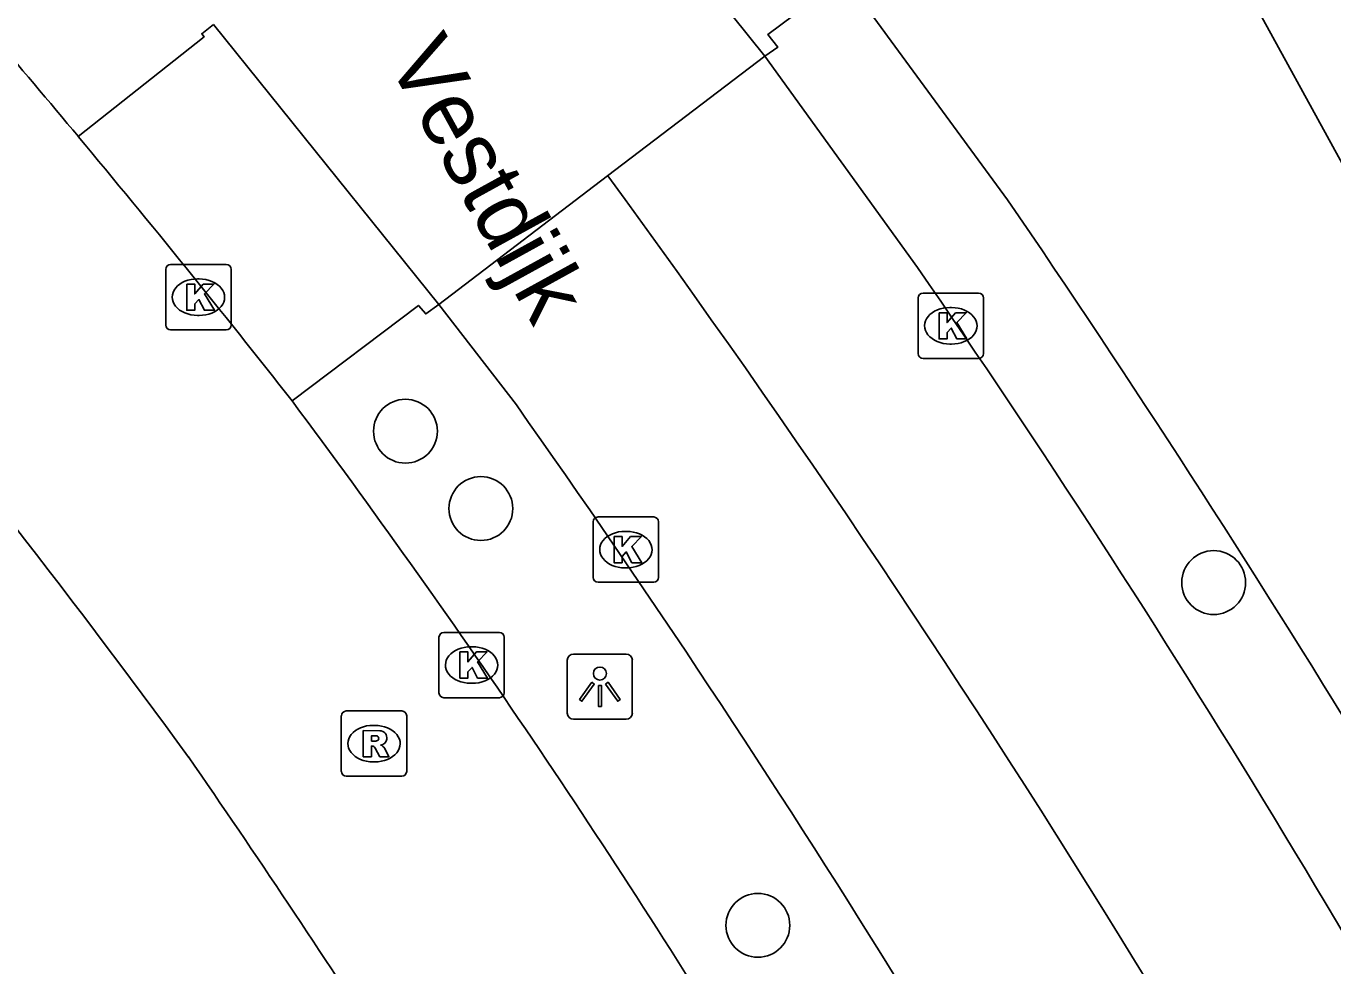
# Model space of a CAD drawing. Extents: x 161087 to 161922, y 382574 to 383873.
# Drawn here: x 161472.93 to 161492.94, y 383450.69 to 383465.08 of the extents above; entities that cross this region are included whole.
import ezdxf

# ---------------------------------------------------------------- set-up
doc = ezdxf.new("R2010")
doc.units = 0
for name, color, linetype in [('IMGEO_Berm_open', 7, 'Continuous'), ('IMGEO_Boom', 7, 'Continuous'), ('IMGEO_Fietspad_gesloten', 7, 'Continuous'), ('IMGEO_Kolk', 7, 'Continuous'), ('IMGEO_Lichtpunt', 7, 'Continuous'), ('IMGEO_Openbare_ruimte_label', 7, 'Continuous'), ('IMGEO_OVBaan_gesloten', 7, 'Continuous'), ('IMGEO_Pand', 7, 'Continuous'), ('IMGEO_Rijbaan_lokaal_gesloten', 7, 'Continuous'), ('IMGEO_Rijbaan_lokaal_open', 7, 'Continuous'), ('IMGEO_Rioolput', 7, 'Continuous'), ('IMGEO_Voetpad_open', 7, 'Continuous')]:
    doc.layers.add(name, color=color, linetype=linetype)

msp = doc.modelspace()

# ---------------------------------------------------------------- linework, layer by layer
at = {"layer": 'IMGEO_Berm_open'}
for points in [[(161475.795, 383465.109), (161475.616, 383464.966), (161475.651, 383464.922), (161473.726, 383463.391)], [(161477, 383459.341), (161478.936, 383460.806), (161479.046, 383460.676), (161479.245, 383460.82)]]:
    msp.add_lwpolyline(points, dxfattribs=at)
at = {"layer": 'IMGEO_Boom'}
for centre in [(161478.736, 383458.878), (161479.891, 383457.693), (161491.115, 383456.559), (161484.134, 383451.308)]:
    msp.add_circle(centre, 0.489, dxfattribs=at)
at = {"layer": 'IMGEO_Fietspad_gesloten'}
for centre, radius, start, end in [((161369.136, 383376.567), 131.427, 36.03723, 44.36355), ((161340.317, 383352.147), 173.705, 39.82322, 41.21433), ((161341.408, 383353.078), 172.27, 38.08583, 39.81798), ((161366.738, 383377.116), 137.545, 31.5777, 36.71284), ((161344.03, 383362.953), 159.783, 30.78097, 34.68822)]:
    msp.add_arc(centre, radius, start, end, dxfattribs=at)
at = {"layer": 'IMGEO_Kolk'}
for p, q in [((161475.14, 383461.431), (161475.992, 383461.431)), ((161475.065, 383460.505), (161475.065, 383461.357)), ((161475.553, 383461.211), (161475.578, 383461.211)), ((161476.066, 383461.357), (161476.066, 383460.505)), ((161486.663, 383460.993), (161487.515, 383460.993)), ((161486.588, 383460.067), (161486.588, 383460.919)), ((161487.589, 383460.919), (161487.589, 383460.067)), ((161475.576, 383460.651), (161475.551, 383460.651)), ((161487.076, 383460.773), (161487.101, 383460.773)), ((161475.992, 383460.431), (161475.14, 383460.431)), ((161487.099, 383460.213), (161487.074, 383460.213)), ((161487.515, 383459.993), (161486.663, 383459.993)), ((161481.611, 383456.638), (161481.611, 383457.49)), ((161481.686, 383457.564), (161482.538, 383457.564)), ((161482.612, 383457.49), (161482.612, 383456.638)), ((161482.099, 383457.344), (161482.124, 383457.344)), ((161482.122, 383456.784), (161482.097, 383456.784)), ((161482.538, 383456.564), (161481.686, 383456.564)), ((161479.324, 383455.796), (161480.176, 383455.796)), ((161479.249, 383454.87), (161479.249, 383455.722)), ((161480.25, 383455.722), (161480.25, 383454.87)), ((161479.737, 383455.576), (161479.762, 383455.576)), ((161479.76, 383455.016), (161479.735, 383455.016)), ((161480.176, 383454.796), (161479.324, 383454.796))]:
    msp.add_line(p, q, dxfattribs=at)
for points in [[(161475.14, 383461.431), (161475.992, 383461.431)], [(161475.065, 383460.505), (161475.065, 383461.357)], [(161476.066, 383461.357), (161476.066, 383460.505)], [(161475.386, 383461.131), (161475.509, 383461.131), (161475.509, 383460.98), (161475.639, 383461.131), (161475.803, 383461.131), (161475.657, 383460.98), (161475.81, 383460.731), (161475.658, 383460.731), (161475.573, 383460.895), (161475.509, 383460.828), (161475.509, 383460.731), (161475.386, 383460.731), (161475.386, 383461.131)], [(161486.663, 383460.993), (161487.515, 383460.993)], [(161486.588, 383460.067), (161486.588, 383460.919)], [(161487.589, 383460.919), (161487.589, 383460.067)], [(161486.909, 383460.693), (161487.032, 383460.693), (161487.032, 383460.542), (161487.162, 383460.693), (161487.326, 383460.693), (161487.18, 383460.542), (161487.333, 383460.293), (161487.181, 383460.293), (161487.096, 383460.457), (161487.032, 383460.39), (161487.032, 383460.293), (161486.909, 383460.293), (161486.909, 383460.693)], [(161475.992, 383460.431), (161475.14, 383460.431)], [(161487.515, 383459.993), (161486.663, 383459.993)], [(161481.611, 383456.638), (161481.611, 383457.49)], [(161481.686, 383457.564), (161482.538, 383457.564)], [(161482.612, 383457.49), (161482.612, 383456.638)], [(161481.932, 383457.264), (161482.055, 383457.264), (161482.055, 383457.113), (161482.185, 383457.264), (161482.349, 383457.264), (161482.203, 383457.113), (161482.356, 383456.864), (161482.204, 383456.864), (161482.119, 383457.028), (161482.055, 383456.961), (161482.055, 383456.864), (161481.932, 383456.864), (161481.932, 383457.264)], [(161482.538, 383456.564), (161481.686, 383456.564)], [(161479.324, 383455.796), (161480.176, 383455.796)], [(161479.249, 383454.87), (161479.249, 383455.722)], [(161480.25, 383455.722), (161480.25, 383454.87)], [(161479.57, 383455.496), (161479.693, 383455.496), (161479.693, 383455.345), (161479.823, 383455.496), (161479.987, 383455.496), (161479.841, 383455.345), (161479.994, 383455.096), (161479.842, 383455.096), (161479.757, 383455.26), (161479.693, 383455.193), (161479.693, 383455.096), (161479.57, 383455.096), (161479.57, 383455.496)], [(161480.176, 383454.796), (161479.324, 383454.796)]]:
    msp.add_lwpolyline(points, dxfattribs=at)
for centre, start, end in [((161475.142, 383461.355), 91.552, 178.448), ((161475.142, 383461.355), 91.552, 178.448), ((161475.99, 383461.355), 1.552, 88.448), ((161475.99, 383461.355), 1.552, 88.448), ((161486.665, 383460.917), 91.552, 178.448), ((161486.665, 383460.917), 91.552, 178.448), ((161487.513, 383460.917), 1.552, 88.448), ((161487.513, 383460.917), 1.552, 88.448), ((161475.142, 383460.507), 181.552, 268.448), ((161475.142, 383460.507), 181.552, 268.448), ((161475.99, 383460.507), 271.552, 358.448), ((161475.99, 383460.507), 271.552, 358.448), ((161486.665, 383460.069), 181.552, 268.448), ((161486.665, 383460.069), 181.552, 268.448), ((161487.513, 383460.069), 271.552, 358.448), ((161487.513, 383460.069), 271.552, 358.448), ((161481.688, 383457.488), 91.552, 178.448), ((161481.688, 383457.488), 91.552, 178.448), ((161482.536, 383457.488), 1.552, 88.448), ((161482.536, 383457.488), 1.552, 88.448), ((161481.688, 383456.64), 181.552, 268.448), ((161481.688, 383456.64), 181.552, 268.448), ((161482.536, 383456.64), 271.552, 358.448), ((161482.536, 383456.64), 271.552, 358.448), ((161479.326, 383455.72), 91.552, 178.448), ((161479.326, 383455.72), 91.552, 178.448), ((161480.174, 383455.72), 1.552, 88.448), ((161480.174, 383455.72), 1.552, 88.448), ((161479.326, 383454.872), 181.552, 268.448), ((161479.326, 383454.872), 181.552, 268.448), ((161480.174, 383454.872), 271.552, 358.448), ((161480.174, 383454.872), 271.552, 358.448)]:
    msp.add_arc(centre, 0.0765, start, end, dxfattribs=at)
for centre, major_axis, ratio, start_param, end_param in [((161475.552, 383460.931), (-0.387, 0.002), 0.722429, 4.712389, 7.853982), ((161475.577, 383460.931), (-0.39, 0.002), 0.717154, 1.570796, 4.712389), ((161487.075, 383460.493), (-0.387, 0.002), 0.722429, 4.712389, 7.853982), ((161487.1, 383460.493), (-0.39, 0.002), 0.717154, 1.570796, 4.712389), ((161482.098, 383457.064), (-0.387, 0.002), 0.722429, 4.712389, 7.853982), ((161482.123, 383457.064), (-0.39, 0.002), 0.717154, 1.570796, 4.712389), ((161479.736, 383455.296), (-0.387, 0.002), 0.722429, 4.712389, 7.853982), ((161479.761, 383455.296), (-0.39, 0.002), 0.717154, 1.570796, 4.712389)]:
    msp.add_ellipse(centre, major_axis=major_axis, ratio=ratio, start_param=start_param, end_param=end_param, dxfattribs=at)
at = {"layer": 'IMGEO_Lichtpunt'}
for p, q in [((161482.117, 383455.463), (161481.309, 383455.463)), ((161482.117, 383455.463), (161481.309, 383455.463)), ((161481.215, 383455.368), (161481.215, 383454.561)), ((161481.215, 383455.368), (161481.215, 383454.561)), ((161482.211, 383454.561), (161482.211, 383455.368)), ((161482.211, 383454.561), (161482.211, 383455.368)), ((161481.309, 383454.467), (161482.117, 383454.467)), ((161481.309, 383454.467), (161482.117, 383454.467))]:
    msp.add_line(p, q, dxfattribs=at)
for points in [[(161481.589, 383455.032), (161481.628, 383455.004), (161481.44, 383454.742), (161481.402, 383454.769), (161481.589, 383455.032)], [(161481.691, 383454.984), (161481.738, 383454.984), (161481.738, 383454.662), (161481.691, 383454.662), (161481.691, 383454.984)], [(161481.801, 383455.004), (161481.839, 383455.031), (161482.026, 383454.769), (161481.987, 383454.741), (161481.801, 383455.004)]]:
    msp.add_lwpolyline(points, dxfattribs=at)
msp.add_circle((161481.714, 383455.166), 0.0994, dxfattribs=at)
for centre, start, end in [((161481.309, 383455.368), 90, 180), ((161481.309, 383455.368), 90, 180), ((161482.117, 383455.368), 0, 90), ((161482.117, 383455.368), 0, 90), ((161481.309, 383454.561), 180, 270), ((161481.309, 383454.561), 180, 270), ((161482.117, 383454.561), 270, 0), ((161482.117, 383454.561), 270, 360)]:
    msp.add_arc(centre, 0.0946, start, end, dxfattribs=at)
at = {"layer": 'IMGEO_OVBaan_gesloten'}
for points in [[(161479.245, 383460.82), (161481.833, 383462.792)], [(161479.245, 383460.82), (161480.435, 383459.28)]]:
    msp.add_lwpolyline(points, dxfattribs=at)
for centre, radius, start, end in [((161335.561, 383355.882), 181.178, 27.00207, 36.16287), ((161339.283, 383359.502), 172.857, 31.78695, 35.25607)]:
    msp.add_arc(centre, radius, start, end, dxfattribs=at)
at = {"layer": 'IMGEO_Pand'}
msp.add_lwpolyline([(161489.526, 383469.47), (161493.311, 383462.56)], dxfattribs=at)
at = {"layer": 'IMGEO_Rijbaan_lokaal_gesloten'}
for points in [[(161481.833, 383462.792), (161484.239, 383464.624)], [(161486.579, 383461.384), (161484.239, 383464.624)]]:
    msp.add_lwpolyline(points, dxfattribs=at)
msp.add_arc((161345.233, 383363.792), 171.764, 27.93721, 34.62309, dxfattribs=at)
at = {"layer": 'IMGEO_Rijbaan_lokaal_open'}
for points in [[(161484.239, 383464.624), (161480.695, 383469.039)], [(161475.795, 383465.109), (161479.245, 383460.82)]]:
    msp.add_lwpolyline(points, dxfattribs=at)
at = {"layer": 'IMGEO_Rioolput'}
for p, q in [((161477.829, 383454.592), (161478.681, 383454.592)), ((161477.754, 383453.666), (161477.754, 383454.518)), ((161478.755, 383454.518), (161478.755, 383453.666)), ((161478.242, 383454.372), (161478.267, 383454.372)), ((161478.265, 383453.812), (161478.24, 383453.812)), ((161478.681, 383453.592), (161477.829, 383453.592))]:
    msp.add_line(p, q, dxfattribs=at)
for points in [[(161477.829, 383454.592), (161478.681, 383454.592)], [(161477.754, 383453.666), (161477.754, 383454.518)], [(161478.755, 383454.518), (161478.755, 383453.666)], [(161478.343, 383454.29), (161478.091, 383454.292), (161478.091, 383453.892)], [(161478.269, 383454.211), (161478.215, 383454.211), (161478.215, 383454.13)], [(161478.091, 383453.892), (161478.215, 383453.892), (161478.215, 383454.054), (161478.226, 383454.054)], [(161478.215, 383454.13), (161478.267, 383454.13)], [(161478.273, 383454.025), (161478.344, 383453.892), (161478.484, 383453.892), (161478.419, 383454.018)], [(161478.681, 383453.592), (161477.829, 383453.592)]]:
    msp.add_lwpolyline(points, dxfattribs=at)
for centre, radius, start, end in [((161477.831, 383454.516), 0.0765, 91.552, 178.448), ((161477.831, 383454.516), 0.0765, 91.552, 178.448), ((161478.679, 383454.516), 0.0765, 1.552, 88.448), ((161478.679, 383454.516), 0.0765, 1.552, 88.448), ((161478.275, 383454.115), 0.0964, 77.0061, 93.1865), ((161478.289, 383454.172), 0.0378, 276.6634, 79.6772), ((161478.342, 383454.18), 0.109, 350.3612, 89.416), ((161478.225, 383454.001), 0.0533, 26.0293, 88.6989), ((161478.251, 383454.319), 0.19, 274.7715, 282.9687), ((161478.34, 383454.18), 0.112, 277.5842, 350.9817), ((161478.324, 383453.965), 0.108, 29.5134, 73.7905), ((161477.831, 383453.668), 0.0765, 181.552, 268.448), ((161477.831, 383453.668), 0.0765, 181.552, 268.448), ((161478.679, 383453.668), 0.0765, 271.552, 358.448), ((161478.679, 383453.668), 0.0765, 271.552, 358.448)]:
    msp.add_arc(centre, radius, start, end, dxfattribs=at)
for centre, major_axis, ratio, start_param, end_param in [((161478.241, 383454.092), (-0.387, 0.002), 0.722429, 4.712389, 7.853982), ((161478.266, 383454.092), (-0.39, 0.002), 0.717154, 1.570796, 4.712389)]:
    msp.add_ellipse(centre, major_axis=major_axis, ratio=ratio, start_param=start_param, end_param=end_param, dxfattribs=at)
at = {"layer": 'IMGEO_Voetpad_open'}
msp.add_lwpolyline([(161484.239, 383464.624), (161484.441, 383464.763), (161484.288, 383464.957), (161485.458, 383465.834), (161487.957, 383462.423)], dxfattribs=at)
msp.add_arc((161329.454, 383353.921), 192.083, 28.36395, 34.39328, dxfattribs=at)

# ---------------------------------------------------------------- texts
at = {"layer": 'IMGEO_Openbare_ruimte_label'}
msp.add_text('Vestdijk', height=1, rotation=298.8208, dxfattribs=at).set_placement((161478.441, 383464.566))

doc.saveas('drawing.dxf')
